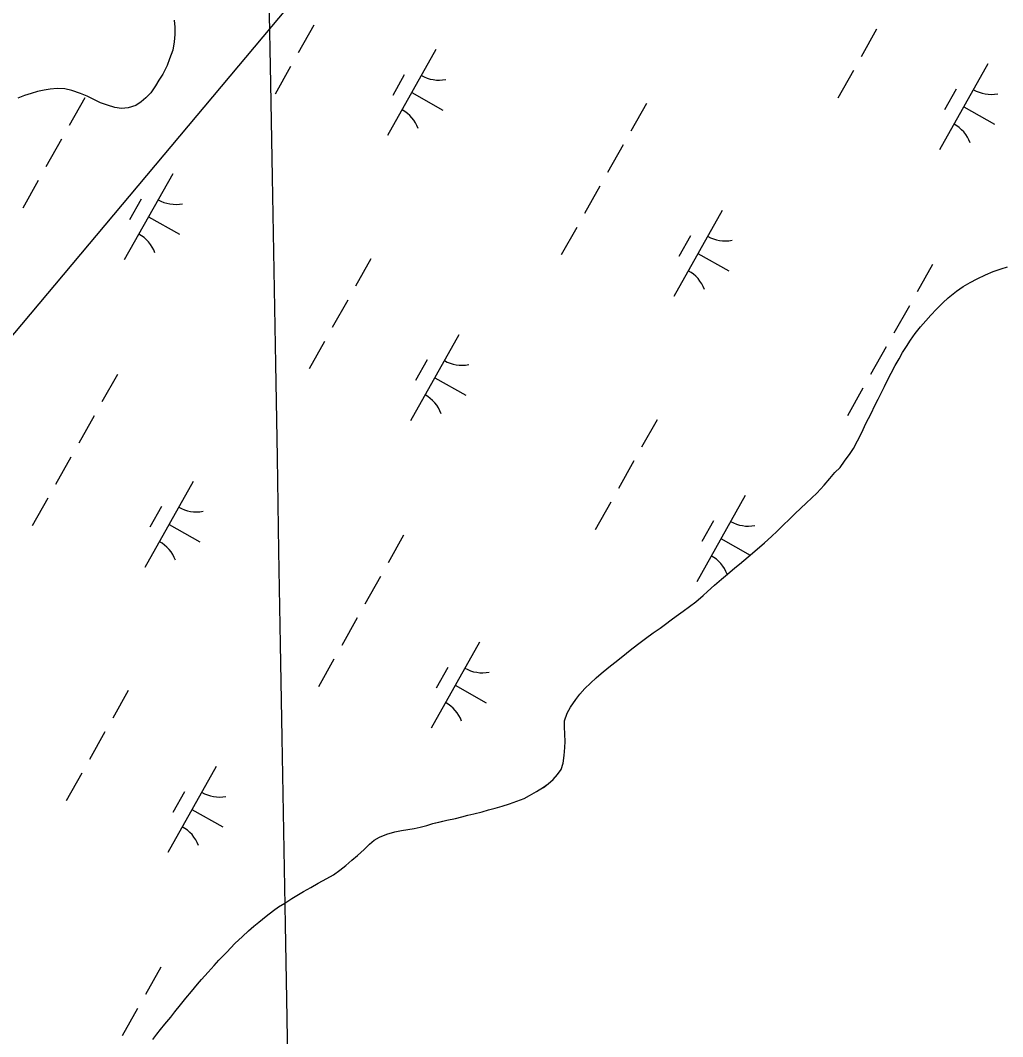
# Model space of a CAD drawing. Extents: x 3913936 to 3933962, y 195330 to 217741.
# Drawn here: x 3925153 to 3925651, y 201755 to 202270 of the extents above; entities that cross this region are included whole.
import ezdxf

# ---------------------------------------------------------------- set-up
doc = ezdxf.new("R2010")
doc.units = 0
for name, color, linetype in [('V-GRID-MAJR', 7, 'Continuous'), ('V-TOPO-SHOR', 7, 'Continuous'), ('V-UTIL-LINE', 7, 'Continuous'), ('V-WETL-SWMP', 7, 'Continuous')]:
    doc.layers.add(name, color=color, linetype=linetype)

msp = doc.modelspace()

# ---------------------------------------------------------------- linework, layer by layer
at = {"layer": 'V-GRID-MAJR'}
msp.add_spline([(3925365.98, 197364.03), (3925326.04, 199633.54), (3925219.37, 205693.59), (3925112.71, 211753.63), (3925058.21, 214849.94)], degree=3, dxfattribs=at)
at = {"layer": 'V-TOPO-SHOR'}
for points in [[(3925231.32, 202269.57), (3925231.64, 202266.04), (3925231.65, 202262.41), (3925231.35, 202258.67), (3925230.53, 202254.41), (3925228.98, 202249.94), (3925227.75, 202246.72), (3925225.47, 202242.24), (3925223.51, 202239.13), (3925221.75, 202236.32), (3925219.38, 202232.78), (3925217, 202230.28), (3925214.61, 202228.2), (3925211.81, 202226.32), (3925207.98, 202225.17), (3925204.55, 202224.85), (3925201.23, 202225.36), (3925197.49, 202226.49), (3925193.95, 202227.73), (3925190.21, 202229.58), (3925187.19, 202231.14), (3925183.76, 202232.47), (3925179.4, 202233.91), (3925175.97, 202234.74), (3925171.92, 202235.04), (3925168.49, 202234.72), (3925165.38, 202234.19), (3925161.96, 202233.45), (3925158.85, 202232.4), (3925155.53, 202231.36), (3925152.1, 202230.1)], [(3925577.41, 202056.53), (3925579.74, 202061.12), (3925581.56, 202064.9), (3925583.08, 202067.85), (3925584.5, 202070.71), (3925586.12, 202074.08), (3925587.94, 202077.65), (3925589.56, 202080.91), (3925591.08, 202083.98), (3925592.71, 202087.14), (3925594.53, 202090.81), (3925596.46, 202094.59), (3925598.48, 202098.06), (3925600.31, 202101.22), (3925602.24, 202104.28), (3925604.27, 202107.45), (3925606.7, 202110.82), (3925609.34, 202114.19), (3925612.08, 202117.35), (3925614.62, 202120.21), (3925617.47, 202123.18), (3925620.62, 202126.34), (3925623.36, 202128.9), (3925627.53, 202132.27), (3925630.99, 202134.73), (3925634.45, 202136.67), (3925638.11, 202138.62), (3925642.28, 202140.56), (3925646.25, 202142.21), (3925650.22, 202143.64), (3925653.48, 202144.57)], [(3925404.91, 201873.97), (3925408.57, 201875.3), (3925411.21, 201876.74), (3925414.88, 201878.79), (3925418.34, 201880.93), (3925420.77, 201882.78), (3925423.22, 201884.82), (3925425.55, 201887.48), (3925427.28, 201890.03), (3925428.39, 201893.19), (3925428.89, 201897.06), (3925429.18, 201901.14), (3925429.27, 201904.2), (3925429.16, 201907.87), (3925428.95, 201911.64), (3925429.04, 201914.69), (3925430.36, 201918.57), (3925432.08, 201921.53), (3925434.82, 201925.4), (3925436.85, 201928.16), (3925439.29, 201930.92), (3925442.13, 201933.78), (3925444.98, 201936.34), (3925447.62, 201938.59), (3925451.48, 201941.76), (3925454.53, 201944.21), (3925458.5, 201947.38), (3925462.36, 201950.45), (3925466.02, 201953.31), (3925469.99, 201956.27), (3925473.95, 201959.14), (3925477.41, 201961.59), (3925480.16, 201963.64), (3925483, 201965.79), (3925485.54, 201967.63), (3925489.1, 201970.19), (3925492.26, 201972.54), (3925495.51, 201974.99), (3925499.27, 201978.16), (3925501.51, 201980.21), (3925505.06, 201983.37), (3925508.62, 201986.34), (3925511.57, 201989), (3925515.33, 201992.06), (3925517.67, 201994.01), (3925522.14, 201997.68), (3925526.61, 202001.57), (3925530.27, 202004.74), (3925533.83, 202008.01), (3925536.68, 202010.77), (3925540.23, 202014.24), (3925542.47, 202016.29), (3925545.72, 202019.45), (3925548.77, 202022.32), (3925551.41, 202024.87), (3925554.25, 202027.53), (3925556.79, 202029.98), (3925560.56, 202034.07), (3925563.5, 202037.33), (3925566.04, 202040.4), (3925568.58, 202043.05), (3925570.91, 202046.22), (3925573.65, 202050.1), (3925575.38, 202052.65), (3925577.41, 202056.53)], [(3925284.11, 201820.35), (3925287.37, 201822.29), (3925290.83, 201824.54), (3925294.18, 201826.59), (3925296.83, 201828.12), (3925300.49, 201830.17), (3925304.15, 201832.32), (3925308.53, 201834.68), (3925311.98, 201836.62), (3925315.14, 201838.98), (3925318.19, 201841.33), (3925321.34, 201843.99), (3925324.18, 201846.44), (3925327.54, 201849.5), (3925330.18, 201852.16), (3925332.62, 201854.1), (3925335.27, 201855.74), (3925338.93, 201857.28), (3925343, 201858.41), (3925346.46, 201859.13), (3925349.62, 201859.65), (3925352.78, 201860.07), (3925355.83, 201860.69), (3925359.19, 201861.62), (3925362.25, 201862.54), (3925366.01, 201863.47), (3925369.37, 201864.29), (3925373.75, 201865.22), (3925377.01, 201866.05), (3925380.06, 201866.87), (3925383.12, 201867.49), (3925387.29, 201868.52), (3925390.55, 201869.45), (3925393.91, 201870.37), (3925397.48, 201871.4), (3925401.14, 201872.64), (3925404.91, 201873.97)], [(3925220.41, 201753.23), (3925222.45, 201755.88), (3925224.37, 201758.23), (3925226.51, 201760.99), (3925229.55, 201764.56), (3925231.69, 201767.22), (3925234.53, 201770.69), (3925237.17, 201774.06), (3925240.11, 201777.53), (3925243.16, 201781.21), (3925245.19, 201783.56), (3925248.54, 201787.33), (3925251.59, 201790.71), (3925253.93, 201793.36), (3925257.89, 201797.45), (3925262.05, 201801.74), (3925265.81, 201805.42), (3925268.86, 201808.18), (3925271.61, 201810.53), (3925274.25, 201812.68), (3925277.91, 201815.64), (3925281.57, 201818.5), (3925284.11, 201820.35)]]:
    msp.add_lwpolyline(points, dxfattribs=at)
at = {"layer": 'V-UTIL-LINE'}
msp.add_lwpolyline([(3922259.35, 198607.65), (3922481.8, 198996.51), (3922891.23, 199568.37), (3923401.91, 200205.88), (3924391.34, 201632.88), (3925141.51, 202100.49), (3925635.89, 202689.84), (3926060.57, 203224.55), (3926266.36, 203722.12), (3926398.76, 204373.14), (3926759.45, 205211.96), (3927229.53, 206070.79), (3927602.51, 206766.2), (3928031.78, 207586.17)], dxfattribs=at)
at = {"layer": 'V-WETL-SWMP'}
for p, q in [((3925301.96, 202267.05), (3925294.12, 202253.1)), ((3925587.15, 202265.04), (3925579.31, 202251.09)), ((3925363.89, 202254.69), (3925339.38, 202211.11)), ((3925643.49, 202247.48), (3925618.99, 202203.89)), ((3925290.2, 202246.13), (3925282.36, 202232.18)), ((3925347.85, 202241.91), (3925341.97, 202231.45)), ((3925575.39, 202244.12), (3925567.55, 202230.17)), ((3925351.63, 202232.9), (3925367.33, 202224.08)), ((3925627.45, 202234.69), (3925621.57, 202224.23)), ((3925185.94, 202230.22), (3925178.1, 202216.27)), ((3925470.48, 202227.38), (3925462.64, 202213.43)), ((3925631.24, 202225.68), (3925646.93, 202216.86)), ((3925174.18, 202209.3), (3925166.34, 202195.35)), ((3925458.72, 202206.46), (3925450.88, 202192.51)), ((3925230.52, 202191.73), (3925206.02, 202148.15)), ((3925162.42, 202188.38), (3925154.58, 202174.43)), ((3925446.96, 202185.54), (3925439.12, 202171.59)), ((3925214.48, 202178.95), (3925208.6, 202168.49)), ((3925218.27, 202169.94), (3925233.96, 202161.12)), ((3925508.88, 202173.19), (3925484.38, 202129.6)), ((3925435.2, 202164.62), (3925427.36, 202150.67)), ((3925492.85, 202160.4), (3925486.97, 202149.94)), ((3925496.63, 202151.39), (3925512.32, 202142.57)), ((3925330.94, 202148.71), (3925323.1, 202134.76)), ((3925615.48, 202145.87), (3925607.64, 202131.92)), ((3925319.18, 202127.79), (3925311.34, 202113.84)), ((3925603.71, 202124.95), (3925595.87, 202111)), ((3925375.52, 202110.23), (3925351.01, 202066.64)), ((3925307.42, 202106.87), (3925299.58, 202092.92)), ((3925591.95, 202104.03), (3925584.11, 202090.08)), ((3925359.48, 202097.44), (3925353.6, 202086.98)), ((3925202.51, 202090.13), (3925194.67, 202076.18)), ((3925363.26, 202088.43), (3925378.96, 202079.61)), ((3925580.19, 202083.11), (3925572.35, 202069.16)), ((3925190.75, 202069.21), (3925182.91, 202055.26)), ((3925475.94, 202067.2), (3925468.1, 202053.25)), ((3925178.99, 202048.29), (3925171.14, 202034.34)), ((3925464.18, 202046.28), (3925456.34, 202032.33)), ((3925240.91, 202035.94), (3925216.41, 201992.35)), ((3925167.22, 202027.37), (3925159.38, 202013.42)), ((3925520.51, 202028.72), (3925496.01, 201985.13)), ((3925224.88, 202023.15), (3925219, 202012.69)), ((3925452.42, 202025.36), (3925444.58, 202011.41)), ((3925504.48, 202015.93), (3925498.6, 202005.47)), ((3925228.66, 202014.14), (3925244.35, 202005.32)), ((3925347.5, 202008.62), (3925339.66, 201994.67)), ((3925508.26, 202006.92), (3925523.15, 201998.56)), ((3925335.74, 201987.7), (3925327.9, 201973.75)), ((3925323.98, 201966.78), (3925316.14, 201952.83)), ((3925385.91, 201954.43), (3925361.41, 201910.84)), ((3925312.22, 201945.86), (3925304.38, 201931.91)), ((3925369.87, 201941.64), (3925363.99, 201931.18)), ((3925207.97, 201929.95), (3925200.13, 201916)), ((3925373.66, 201932.63), (3925389.35, 201923.81)), ((3925196.21, 201909.03), (3925188.36, 201895.08)), ((3925184.44, 201888.11), (3925176.6, 201874.16)), ((3925252.54, 201891.47), (3925228.04, 201847.88)), ((3925236.51, 201878.68), (3925230.63, 201868.22)), ((3925240.29, 201869.67), (3925255.98, 201860.85)), ((3925224.53, 201789.86), (3925216.69, 201775.91)), ((3925212.77, 201768.94), (3925204.93, 201754.99))]:
    msp.add_line(p, q, dxfattribs=at)
for points in [[(3925231.32, 202269.57), (3925231.64, 202266.04), (3925231.65, 202262.4), (3925231.35, 202258.67), (3925230.53, 202254.41), (3925228.98, 202249.94), (3925227.75, 202246.72), (3925225.47, 202242.25), (3925223.51, 202239.13), (3925221.75, 202236.32), (3925219.38, 202232.78), (3925216.99, 202230.28), (3925214.61, 202228.2), (3925211.81, 202226.32), (3925207.98, 202225.17), (3925204.55, 202224.85), (3925201.23, 202225.36), (3925197.48, 202226.49), (3925193.95, 202227.73), (3925190.21, 202229.58), (3925187.19, 202231.13), (3925183.76, 202232.47), (3925179.4, 202233.92), (3925175.97, 202234.74), (3925171.92, 202235.04), (3925168.5, 202234.72), (3925165.38, 202234.19), (3925161.96, 202233.45), (3925158.85, 202232.4), (3925155.53, 202231.36), (3925152.1, 202230.1)], [(3925420.78, 201882.78), (3925423.22, 201884.82), (3925425.55, 201887.48), (3925427.28, 201890.03), (3925428.39, 201893.19), (3925428.89, 201897.06), (3925429.18, 201901.14), (3925429.27, 201904.2), (3925429.16, 201907.87), (3925428.95, 201911.64), (3925429.04, 201914.69), (3925430.36, 201918.57), (3925432.08, 201921.53), (3925434.82, 201925.41), (3925436.85, 201928.16), (3925439.29, 201930.92), (3925442.13, 201933.78), (3925444.98, 201936.34), (3925447.62, 201938.59), (3925451.48, 201941.76), (3925454.53, 201944.21), (3925458.5, 201947.38), (3925462.36, 201950.45), (3925466.02, 201953.31), (3925469.99, 201956.27), (3925473.95, 201959.14), (3925477.41, 201961.59), (3925480.16, 201963.64), (3925483, 201965.79), (3925485.54, 201967.63), (3925489.1, 201970.19), (3925492.26, 201972.54), (3925495.51, 201974.99), (3925499.27, 201978.16), (3925501.51, 201980.21), (3925505.06, 201983.37), (3925508.62, 201986.34), (3925511.57, 201989), (3925515.33, 201992.06), (3925517.67, 201994.01), (3925522.14, 201997.69), (3925526.61, 202001.57), (3925530.27, 202004.74), (3925533.83, 202008.01), (3925536.68, 202010.77), (3925540.23, 202014.24), (3925542.47, 202016.29), (3925545.72, 202019.45), (3925548.77, 202022.32), (3925551.41, 202024.87), (3925554.26, 202027.53), (3925556.8, 202029.98), (3925560.56, 202034.07), (3925563.5, 202037.33), (3925566.04, 202040.4), (3925568.58, 202043.05), (3925570.91, 202046.22), (3925573.65, 202050.1), (3925575.38, 202052.65), (3925577.41, 202056.53), (3925579.74, 202061.12), (3925581.56, 202064.9), (3925583.08, 202067.85), (3925584.5, 202070.71), (3925586.12, 202074.08), (3925587.94, 202077.65), (3925591.08, 202083.98), (3925592.71, 202087.14), (3925594.53, 202090.81), (3925596.46, 202094.59), (3925598.48, 202098.06), (3925600.31, 202101.22), (3925602.24, 202104.28), (3925604.27, 202107.45), (3925606.7, 202110.82), (3925609.34, 202114.19), (3925612.08, 202117.35), (3925614.62, 202120.21), (3925617.47, 202123.18), (3925620.62, 202126.34), (3925623.36, 202128.9), (3925627.53, 202132.27), (3925630.99, 202134.73), (3925634.45, 202136.67), (3925638.11, 202138.62), (3925642.28, 202140.57), (3925646.25, 202142.21), (3925650.22, 202143.64), (3925653.48, 202144.57)], [(3925220.41, 201753.23), (3925222.45, 201755.88), (3925224.37, 201758.23), (3925226.51, 201760.99), (3925229.55, 201764.56), (3925231.69, 201767.22), (3925234.53, 201770.69), (3925237.17, 201774.06), (3925240.11, 201777.53), (3925243.16, 201781.21), (3925245.19, 201783.56), (3925248.54, 201787.34), (3925251.59, 201790.71), (3925253.93, 201793.36), (3925257.89, 201797.45), (3925262.05, 201801.74), (3925265.81, 201805.42), (3925268.86, 201808.18), (3925271.61, 201810.53), (3925274.25, 201812.68), (3925277.91, 201815.64), (3925281.57, 201818.5), (3925284.11, 201820.35), (3925287.37, 201822.29), (3925290.83, 201824.54), (3925294.18, 201826.59), (3925296.83, 201828.12), (3925300.49, 201830.17), (3925304.15, 201832.32), (3925308.53, 201834.68), (3925311.98, 201836.62), (3925315.14, 201838.98), (3925318.19, 201841.33), (3925321.34, 201843.99), (3925324.18, 201846.44), (3925327.54, 201849.51), (3925330.18, 201852.16), (3925332.62, 201854.1), (3925335.26, 201855.74), (3925338.93, 201857.28), (3925343, 201858.41), (3925346.46, 201859.14), (3925349.62, 201859.65), (3925352.78, 201860.07), (3925355.83, 201860.69), (3925359.19, 201861.62), (3925362.25, 201862.54), (3925369.37, 201864.29), (3925373.75, 201865.22), (3925377.01, 201866.05), (3925380.06, 201866.87), (3925383.12, 201867.49), (3925387.29, 201868.52), (3925390.55, 201869.45), (3925393.91, 201870.37), (3925397.48, 201871.4), (3925401.14, 201872.64), (3925404.91, 201873.97), (3925408.57, 201875.3), (3925411.21, 201876.74), (3925414.88, 201878.79), (3925418.34, 201880.94), (3925420.78, 201882.78)]]:
    msp.add_lwpolyline(points, dxfattribs=at)
for centre, start, end in [((3925365.38, 202256.86), 239.8861, 281.4297), ((3925644.98, 202249.64), 239.8861, 281.4297), ((3925338.31, 202208.71), 19.8861, 61.4297), ((3925617.91, 202201.49), 19.8861, 61.4297), ((3925232.01, 202193.9), 239.8861, 281.4297), ((3925204.94, 202145.75), 19.8861, 61.4297), ((3925510.38, 202175.35), 239.8861, 281.4297), ((3925483.3, 202127.2), 19.8861, 61.4297), ((3925377.01, 202112.39), 239.8861, 281.4297), ((3925349.94, 202064.24), 19.8861, 61.4297), ((3925242.4, 202038.1), 239.8861, 281.4297), ((3925522, 202030.89), 239.8861, 281.4297), ((3925215.33, 201989.95), 19.8861, 61.4297), ((3925494.93, 201982.73), 20.4465, 61.4297), ((3925387.4, 201956.59), 239.8861, 281.4297), ((3925360.33, 201908.44), 19.8861, 61.4297), ((3925254.03, 201893.64), 239.8861, 281.4297), ((3925226.96, 201845.48), 19.8861, 61.4297)]:
    msp.add_arc(centre, 17.62, start, end, dxfattribs=at)

doc.saveas('drawing.dxf')
